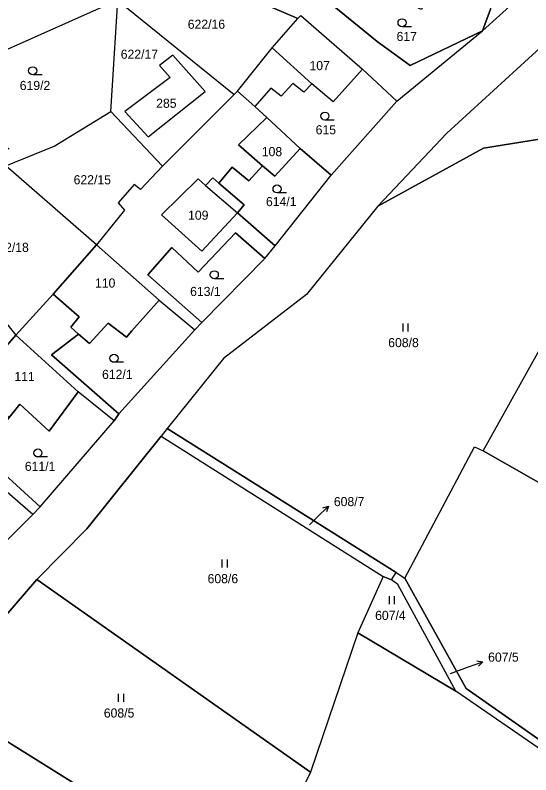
# Model space of a CAD drawing. Extents: x -654083 to -650132, y -1099819 to -1096699.
# Drawn here: x -651846.7 to -651750.7, y -1099122.2 to -1098980.8 of the extents above; entities that cross this region are included whole.
import ezdxf

# ---------------------------------------------------------------- set-up
doc = ezdxf.new("R2010")
doc.units = 0
for name, color, linetype in [('Hranice - vnitř_ kresba', 7, 'Continuous'), ('Obvody jako plochy', 7, 'Continuous'), ('Parcelní čísla', 7, 'Continuous'), ('Prvky pro prodl_ par_ č_', 7, 'Continuous'), ('Značky kultur', 7, 'Continuous')]:
    doc.layers.add(name, color=color, linetype=linetype)

msp = doc.modelspace()

# ---------------------------------------------------------------- linework, layer by layer
at = {"layer": 'Hranice - vnitř_ kresba'}
for p, q in [((-651791.49, -1098993.61), (-651798.9, -1098986.88)), ((-651819.5, -1099017.96), (-651812.67, -1099011.3)), ((-651812.67, -1099011.3), (-651811.27, -1099012.49)), ((-651809.96, -1099011.11), (-651811.27, -1099012.49)), ((-651808.82, -1099012.07), (-651809.96, -1099011.11)), ((-651811.27, -1099012.49), (-651805.32, -1099017.59)), ((-651811.95, -1099024.75), (-651819.5, -1099017.96)), ((-651805.32, -1099017.59), (-651811.95, -1099024.75)), ((-651834.83, -1099036.99), (-651839.66, -1099032.73)), ((-651836.39, -1099038.89), (-651834.83, -1099036.99)), ((-651834.92, -1099040.18), (-651836.39, -1099038.89))]:
    msp.add_line(p, q, dxfattribs=at)
at = {"layer": 'Obvody jako plochy'}
for points in [[(-651772.76, -1098967.53), (-651769.24, -1098959.9), (-651766.9, -1098954.58), (-651780.08, -1098953.99), (-651788.54, -1098961), (-651791.56, -1098967.26), (-651792.39, -1098975.02), (-651779.36, -1098985.7), (-651773.22, -1098990.18), (-651759.73, -1098983.72), (-651758.27, -1098979.71), (-651752.98, -1098962.53), (-651760.5, -1098961.58), (-651764.31, -1098969.81), (-651764.27, -1098979.18), (-651767.96, -1098978.35), (-651770.25, -1098977.75), (-651771.07, -1098979.77), (-651788.82, -1098971.95), (-651784.98, -1098963.18)], [(-651854.67, -1098971.29), (-651847.31, -1098966.04), (-651842.68, -1098964.55), (-651833.16, -1098964.69), (-651829.95, -1098979.1), (-651869.88, -1098996.85), (-651880.74, -1098980.63), (-651868.58, -1098977.31)], [(-651794.08, -1098981.46), (-651833.16, -1098964.69), (-651827.59, -1098978.08), (-651805.97, -1098995.57), (-651805.37, -1098994.97), (-651798.9, -1098986.88)], [(-651697.29, -1099000.58), (-651737.11, -1098973.36), (-651746.85, -1098984.89), (-651766.34, -1099002.76), (-651779.23, -1099016.37), (-651759.57, -1099005.55), (-651722.87, -1098999.68), (-651691.52, -1099010.88), (-651671.31, -1099024.61), (-651677.32, -1099047.88), (-651683.9, -1099054.38), (-651679.69, -1099071.71), (-651662.42, -1099090.36), (-651655.58, -1099069.28), (-651650.45, -1099037.94), (-651651.18, -1099018.01), (-651681.97, -1099004.65)], [(-651839.45, -1099005.21), (-651828.93, -1098998.76), (-651828.68, -1098994.84), (-651827.59, -1098978.08), (-651829.95, -1098979.1), (-651869.88, -1098996.85), (-651847.9, -1099005.61), (-651856.35, -1099012.08), (-651848.49, -1099008.88)], [(-651805.97, -1098995.57), (-651819.29, -1099008.95), (-651828.93, -1098998.76), (-651828.68, -1098994.84), (-651827.59, -1098978.08)], [(-651787.53, -1098996.97), (-651791.49, -1098993.61), (-651792.97, -1098995.15), (-651795.06, -1098993.52), (-651797.22, -1098995.88), (-651799.12, -1098994.4), (-651802.13, -1098997.79), (-651805.37, -1098994.97), (-651798.9, -1098986.88), (-651794.08, -1098981.46), (-651793.53, -1098980.85), (-651782.1, -1098990.85)], [(-651793.53, -1098980.85), (-651782.1, -1098990.85), (-651787.53, -1098996.97), (-651791.49, -1098993.61), (-651798.9, -1098986.88), (-651794.08, -1098981.46)], [(-651826.32, -1098998.74), (-651821.99, -1099003.48), (-651811.36, -1098995.04), (-651817.38, -1098988.29), (-651819.88, -1098990.19), (-651817.9, -1098992.41)], [(-651817.9, -1098992.41), (-651826.32, -1098998.74), (-651821.99, -1099003.48), (-651811.36, -1098995.04), (-651817.38, -1098988.29), (-651819.88, -1098990.19)], [(-651811.36, -1098995.04), (-651817.38, -1098988.29), (-651819.88, -1098990.19), (-651817.9, -1098992.41), (-651826.32, -1098998.74), (-651821.99, -1099003.48)], [(-651795.06, -1098993.52), (-651797.22, -1098995.88), (-651799.12, -1098994.4), (-651802.13, -1098997.79), (-651799.88, -1098999.85), (-651793.66, -1099005.63), (-651787.93, -1099010.6), (-651775.68, -1098996.8), (-651782.1, -1098990.85), (-651787.53, -1098996.97), (-651791.49, -1098993.61), (-651792.97, -1098995.15)], [(-651822.03, -1099029.12), (-651817.59, -1099024.04), (-651812.64, -1099028.67), (-651805.71, -1099021.32), (-651800.27, -1099026.11), (-651798.35, -1099023.76), (-651805.32, -1099017.59), (-651804.1, -1099016.11), (-651808.82, -1099012.07), (-651806.33, -1099009.11), (-651803.26, -1099011.67), (-651800.66, -1099008.84), (-651805.14, -1099004.98), (-651799.88, -1098999.85), (-651802.13, -1098997.79), (-651805.37, -1098994.97), (-651805.97, -1098995.57), (-651819.29, -1099008.95), (-651823.38, -1099013.27), (-651824.58, -1099012.34), (-651827.58, -1099015.77), (-651826.38, -1099017.1), (-651831.62, -1099023.56), (-651819.92, -1099033.85), (-651813.28, -1099039.36), (-651812, -1099038.04)], [(-651824.58, -1099012.34), (-651827.58, -1099015.77), (-651826.38, -1099017.1), (-651831.62, -1099023.56), (-651848.49, -1099008.88), (-651839.45, -1099005.21), (-651828.93, -1098998.76), (-651819.29, -1099008.95), (-651823.38, -1099013.27)], [(-651759.6, -1099061.91), (-651737.48, -1099022.22), (-651722.87, -1098999.68), (-651759.57, -1099005.55), (-651779.23, -1099016.37), (-651792.49, -1099032.81), (-651807.93, -1099044.72), (-651818.46, -1099057.74), (-651775.8, -1099084.53), (-651774.21, -1099085.59), (-651761.23, -1099061.13)], [(-651691.52, -1099010.88), (-651698.61, -1099032.98), (-651677.32, -1099047.88), (-651683.9, -1099054.38), (-651708.24, -1099076.82), (-651718.12, -1099085.55), (-651759.6, -1099061.91), (-651737.48, -1099022.22), (-651722.87, -1098999.68)], [(-651798.42, -1099010.8), (-651793.66, -1099005.63), (-651799.88, -1098999.85), (-651805.14, -1099004.98), (-651800.66, -1099008.84)], [(-651798.42, -1099010.8), (-651793.66, -1099005.63), (-651799.88, -1098999.85), (-651805.14, -1099004.98), (-651800.66, -1099008.84)], [(-651787.93, -1099010.6), (-651793.66, -1099005.63), (-651798.42, -1099010.8), (-651800.66, -1099008.84), (-651803.26, -1099011.67), (-651806.33, -1099009.11), (-651808.82, -1099012.07), (-651804.1, -1099016.11), (-651805.32, -1099017.59), (-651798.35, -1099023.76)], [(-651839.66, -1099032.73), (-651831.62, -1099023.56), (-651848.49, -1099008.88), (-651856.35, -1099012.08), (-651864.7, -1099015.48), (-651851.97, -1099033.81), (-651846.58, -1099040.4)], [(-651811.27, -1099012.49), (-651805.32, -1099017.59), (-651811.95, -1099024.75), (-651819.5, -1099017.96), (-651812.67, -1099011.3)], [(-651812, -1099038.04), (-651800.27, -1099026.11), (-651805.71, -1099021.32), (-651812.64, -1099028.67), (-651817.59, -1099024.04), (-651822.03, -1099029.12)], [(-651831.62, -1099023.56), (-651819.92, -1099033.85), (-651824.99, -1099039.57), (-651826.02, -1099040.74), (-651829.44, -1099038.13), (-651832.87, -1099041.95), (-651834.92, -1099040.18), (-651839.95, -1099044.06), (-651827.45, -1099055.02), (-651828.31, -1099056.33), (-651835.01, -1099050.9), (-651846.58, -1099040.4), (-651839.66, -1099032.73)], [(-651824.99, -1099039.57), (-651819.92, -1099033.85), (-651831.62, -1099023.56), (-651839.66, -1099032.73), (-651834.83, -1099036.99), (-651836.39, -1099038.89), (-651834.92, -1099040.18), (-651832.87, -1099041.95), (-651829.44, -1099038.13), (-651826.02, -1099040.74)], [(-651846.58, -1099040.4), (-651852.12, -1099046.67), (-651854.27, -1099049.15), (-651861.75, -1099057.85), (-651865.07, -1099053.13), (-651857.75, -1099047.75), (-651851.97, -1099033.81)], [(-651819.92, -1099033.85), (-651813.28, -1099039.36), (-651827.45, -1099055.02), (-651839.95, -1099044.06), (-651834.92, -1099040.18), (-651832.87, -1099041.95), (-651829.44, -1099038.13), (-651826.02, -1099040.74), (-651824.99, -1099039.57)], [(-651847.86, -1099055.67), (-651853.11, -1099062.28), (-651842.1, -1099072.35), (-651843.45, -1099073.76), (-651850.15, -1099067.98), (-651861.75, -1099057.85), (-651854.27, -1099049.15), (-651852.12, -1099046.67), (-651846.58, -1099040.4), (-651835.01, -1099050.9), (-651840.41, -1099058.25), (-651845.86, -1099053.21)], [(-651846.58, -1099040.4), (-651852.12, -1099046.67), (-651854.27, -1099049.15), (-651847.86, -1099055.67), (-651845.86, -1099053.21), (-651840.41, -1099058.25), (-651835.01, -1099050.9)], [(-651828.31, -1099056.33), (-651835.01, -1099050.9), (-651840.41, -1099058.25), (-651845.86, -1099053.21), (-651847.86, -1099055.67), (-651853.11, -1099062.28), (-651842.1, -1099072.35)], [(-651778.24, -1099085.31), (-651776.67, -1099085.89), (-651775.8, -1099084.53), (-651818.46, -1099057.74), (-651819.53, -1099059.16)], [(-651778.24, -1099085.31), (-651782.92, -1099095.75), (-651791.74, -1099121.71), (-651842.69, -1099085.85), (-651833.37, -1099076.43), (-651819.53, -1099059.16)], [(-651732.75, -1099108.93), (-651737.78, -1099119.53), (-651740.36, -1099121.86), (-651762.74, -1099106.13), (-651774.21, -1099085.59), (-651761.23, -1099061.13), (-651759.6, -1099061.91), (-651718.12, -1099085.55), (-651708.24, -1099076.82), (-651720.11, -1099093.02), (-651720.97, -1099092.42)], [(-651843.45, -1099073.76), (-651850.15, -1099067.98), (-651855.7, -1099074.15), (-651848.9, -1099079.21)], [(-651842.69, -1099085.85), (-651791.74, -1099121.71), (-651796.17, -1099130.75), (-651805.83, -1099142.49), (-651861.59, -1099107.7)], [(-651764.69, -1099106.64), (-651775.47, -1099086.78), (-651776.67, -1099085.89), (-651778.24, -1099085.31), (-651782.92, -1099095.75)], [(-651740.36, -1099121.86), (-651740.8, -1099123.07), (-651764.69, -1099106.64), (-651775.47, -1099086.78), (-651776.67, -1099085.89), (-651775.8, -1099084.53), (-651774.21, -1099085.59), (-651762.74, -1099106.13)], [(-651764.69, -1099106.64), (-651782.92, -1099095.75), (-651791.74, -1099121.71), (-651796.17, -1099130.75), (-651805.83, -1099142.49), (-651815.66, -1099144.65), (-651819.54, -1099152.46), (-651821.46, -1099164.45), (-651830.39, -1099193.87), (-651834.11, -1099202.99), (-651818.3, -1099216.42), (-651806.26, -1099196.66), (-651806.37, -1099188.16), (-651790.55, -1099163.1), (-651783.46, -1099160.62), (-651765.25, -1099161.01), (-651763.63, -1099159.11), (-651754.44, -1099156.03), (-651742.95, -1099133.97), (-651740.8, -1099123.07)], [(-651819.54, -1099152.46), (-651821.46, -1099164.45), (-651830.39, -1099193.87), (-651831.53, -1099193.2), (-651892.09, -1099150.81), (-651881.94, -1099131.6), (-651861.59, -1099107.7), (-651805.83, -1099142.49), (-651815.66, -1099144.65)]]:
    msp.add_lwpolyline(points, close=True, dxfattribs=at)
for points in [[(-651833.16, -1098964.69), (-651794.08, -1098981.46), (-651793.53, -1098980.85), (-651782.1, -1098990.85), (-651775.68, -1098996.8), (-651759.73, -1098983.72), (-651773.22, -1098990.18), (-651779.36, -1098985.7), (-651792.39, -1098975.02)], [(-651889.31, -1099124.96), (-651875.74, -1099109.58), (-651872, -1099104.86), (-651858.4, -1099090.28), (-651851.26, -1099081.97), (-651848.9, -1099079.21), (-651843.45, -1099073.76), (-651842.1, -1099072.35), (-651828.31, -1099056.33), (-651827.45, -1099055.02), (-651813.28, -1099039.36), (-651812, -1099038.04), (-651800.27, -1099026.11), (-651798.35, -1099023.76), (-651787.93, -1099010.6), (-651775.68, -1098996.8), (-651759.73, -1098983.72), (-651753.42, -1098977.94)], [(-651758.27, -1098979.71), (-651759.73, -1098983.72), (-651753.42, -1098977.94)], [(-651746.85, -1098984.89), (-651766.34, -1099002.76), (-651779.23, -1099016.37), (-651792.49, -1099032.81), (-651807.93, -1099044.72), (-651818.46, -1099057.74), (-651819.53, -1099059.16), (-651833.37, -1099076.43), (-651842.69, -1099085.85), (-651861.59, -1099107.7), (-651881.94, -1099131.6), (-651892.09, -1099150.81), (-651916.35, -1099197.07), (-651923.42, -1099211.56), (-651933.81, -1099262.02)]]:
    msp.add_lwpolyline(points, dxfattribs=at)
at = {"layer": 'Prvky pro prodl_ par_ č_'}
for p, q in [((-651790.54, -1099074.3), (-651788.4, -1099072.2)), ((-651791.93, -1099075.67), (-651790.54, -1099074.3)), ((-651762.5, -1099102.18), (-651759.68, -1099101.15)), ((-651765.66, -1099103.34), (-651762.5, -1099102.18))]:
    msp.add_line(p, q, dxfattribs=at)
for points in [[(-651789.46, -1099072.54), (-651788.4, -1099072.2), (-651788.76, -1099073.25)], [(-651760.79, -1099101.02), (-651759.68, -1099101.15), (-651760.45, -1099101.96)]]:
    msp.add_lwpolyline(points, dxfattribs=at)
at = {"layer": 'Značky kultur'}
for p, q in [((-651772.96, -1098982.97), (-651774.71, -1098982.97)), ((-651841.72, -1098991.91), (-651843.47, -1098991.91)), ((-651787.32, -1099000.35), (-651789.07, -1099000.35)), ((-651796.23, -1099013.91), (-651797.98, -1099013.91)), ((-651807.91, -1099029.89), (-651809.66, -1099029.89)), ((-651774.59, -1099038.18), (-651774.59, -1099039.68)), ((-651773.57, -1099039.68), (-651773.57, -1099038.18)), ((-651826.58, -1099045.43), (-651828.33, -1099045.43)), ((-651840.74, -1099063.05), (-651842.49, -1099063.05)), ((-651808.25, -1099082.1), (-651808.25, -1099083.6)), ((-651807.22, -1099083.6), (-651807.22, -1099082.1)), ((-651777.12, -1099088.95), (-651777.12, -1099090.45)), ((-651776.09, -1099090.45), (-651776.09, -1099088.95)), ((-651827.53, -1099107.11), (-651827.53, -1099108.61)), ((-651826.51, -1099108.61), (-651826.51, -1099107.11))]:
    msp.add_line(p, q, dxfattribs=at)
for centre in [(-651774.71, -1098982.22), (-651843.47, -1098991.16), (-651789.07, -1098999.6), (-651797.98, -1099013.16), (-651809.66, -1099029.14), (-651828.33, -1099044.68), (-651842.49, -1099062.3)]:
    msp.add_circle(centre, 0.75, dxfattribs=at)

# ---------------------------------------------------------------- texts
at = {"layer": 'Parcelní čísla'}
for s, p in [('622/16', (-651814.6, -1098983.35)), ('617', (-651775.73, -1098985.63)), ('622/17', (-651827.08, -1098988.93)), ('107', (-651791.94, -1098991.06)), ('619/2', (-651845.88, -1098994.75)), ('285', (-651820.48, -1098998.06)), ('615', (-651790.79, -1099003)), ('108', (-651800.82, -1099007.06)), ('622/15', (-651835.85, -1099012.3)), ('614/1', (-651800.04, -1099016.36)), ('109', (-651814.54, -1099018.9)), ('622/18', (-651851.14, -1099024.89)), ('110', (-651831.87, -1099031.52)), ('613/1', (-651814.16, -1099033.09)), ('608/8', (-651777.28, -1099042.61)), ('111', (-651846.88, -1099048.92)), ('612/1', (-651830.56, -1099048.52)), ('611/1', (-651844.93, -1099065.64)), ('608/6', (-651810.91, -1099086.54)), ('607/4', (-651779.72, -1099093.38)), ('608/5', (-651830.23, -1099111.55))]:
    msp.add_text(s, height=1.7, dxfattribs=at).set_placement(p)
for s, rotation, p in [('608/7', 327.87, (-651791.93, -1099075.67)), ('607/5', 324.162, (-651765.66, -1099103.34))]:
    msp.add_text(s, height=0.1, rotation=rotation, dxfattribs=at).set_placement(p)
at = {"layer": 'Prvky pro prodl_ par_ č_'}
for s, p in [('608/7', (-651787.4, -1099072.2)), ('607/5', (-651758.68, -1099101.15))]:
    msp.add_text(s, height=1.7, dxfattribs=at).set_placement(p)

doc.saveas('drawing.dxf')
